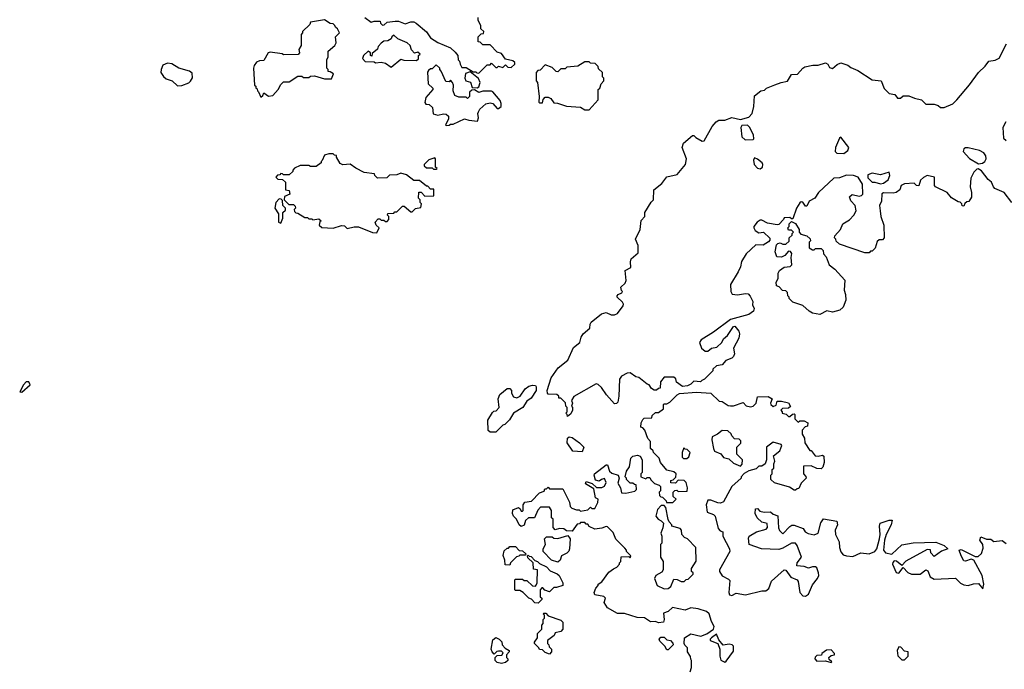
# Model space of a CAD drawing. Extents: x 1861455 to 2058065, y 200073 to 437907.
# Tile 540 of 574: x 2016580 to 2023540, y 359472 to 364069. Entities that reach past the tile are written whole.
import ezdxf

# ---------------------------------------------------------------- set-up
doc = ezdxf.new("R2010")
doc.units = 0

msp = doc.modelspace()

# ---------------------------------------------------------------- linework, layer by layer
at = {"layer": '0CON05XD'}
for points in [[(2019020, 364085), (2019065, 364050), (2019085, 364057.5), (2019127, 364057), (2019130, 364045), (2019145, 364030), (2019157, 364033), (2019178.3, 364051.7), (2019235, 364057.5), (2019257, 364057), (2019305, 364040), (2019345, 364052.5), (2019365, 364052.5), (2019383.6, 364043.6), (2019455, 363982.5), (2019485, 363940), (2019536.4, 363906.4), (2019625, 363870), (2019659.3, 363839.3), (2019677.5, 363815), (2019680, 363785), (2019690, 363775), (2019693, 363753), (2019705, 363730), (2019735, 363730), (2019785, 363700), (2019805, 363700), (2019811.7, 363691.7), (2019825, 363690)], [(2019825, 363690), (2019885, 363750), (2019905, 363750), (2019915, 363760), (2019945, 363730), (2019955, 363730), (2019965, 363740), (2019995, 363730), (2020015, 363750), (2020031.7, 363731.7), (2020055, 363730), (2020080, 363755), (2020080, 363765), (2020065, 363777.5), (2020015, 363790), (2019985, 363830), (2019955, 363840), (2019905, 363890), (2019855, 363890), (2019835, 363910), (2019821.7, 363911.7), (2019821.7, 363948.3), (2019841.7, 363968.3), (2019858.3, 363971.7), (2019860, 363985), (2019840, 364005), (2019840, 364025), (2019820, 364065), (2019820, 364085)], [(2018285, 363520), (2018298.3, 363531.7), (2018305, 363550), (2018338.3, 363528.3), (2018368.3, 363531.7), (2018406.4, 363573.6), (2018425, 363610), (2018445, 363630), (2018485, 363630), (2018545, 363670), (2018575, 363670), (2018585, 363660), (2018625, 363660), (2018635, 363670), (2018665, 363672.5), (2018735, 363650), (2018785, 363650), (2018797.5, 363685), (2018775, 363700), (2018761.7, 363701.7), (2018760, 363715), (2018750, 363725), (2018750, 363785), (2018760, 363805), (2018760, 363845), (2018807.5, 363885), (2018817.5, 363905), (2018813, 363947), (2018840, 363975), (2018827.5, 364005), (2018813.6, 364013.6), (2018805, 364030), (2018795, 364040), (2018775, 364042.5), (2018735, 364067.5), (2018635, 364050), (2018630, 364035), (2018580, 363985), (2018580, 363975), (2018570, 363965), (2018570, 363885), (2018553, 363857), (2018557.5, 363835), (2018548.3, 363821.7), (2018445, 363820), (2018435, 363827.5), (2018350.7, 363839.3), (2018337, 363833), (2018305, 363780), (2018275, 363777.5), (2018255, 363767.5), (2018237.5, 363745), (2018233.3, 363725), (2018240, 363605), (2018248.3, 363598.3), (2018250, 363585), (2018258.3, 363578.3), (2018260, 363565), (2018268.3, 363558.3), (2018285, 363520)], [(2019205, 363732.5), (2019275, 363790), (2019295, 363782.5), (2019385, 363780), (2019398.3, 363791.7), (2019400, 363815), (2019410, 363825), (2019395, 363840), (2019371.7, 363831.7), (2019350, 363855), (2019340, 363885), (2019320, 363905), (2019253, 363933), (2019225, 363960), (2019211.7, 363948.3), (2019207, 363933), (2019181.7, 363918.3), (2019153, 363917), (2019135, 363902.5), (2019115, 363880), (2019108.8, 363861.2), (2019071.7, 363828.3), (2019068.3, 363811.7), (2019060, 363815), (2019060, 363835), (2019043, 363847), (2019010, 363815), (2019002.5, 363795), (2019023, 363773), (2019085, 363770), (2019095, 363762.5), (2019135, 363767.5), (2019165, 363760), (2019205, 363732.5)], [(2022662.5, 362715), (2022667.5, 362675), (2022687.5, 362615), (2022690, 362525), (2022678.3, 362511.7), (2022655, 362510), (2022641.7, 362498.3), (2022627, 362453), (2022605, 362430), (2022595, 362430), (2022585, 362420), (2022555, 362420), (2022375, 362480), (2022351.7, 362501.7), (2022350, 362515), (2022340, 362525), (2022341.7, 362538.3), (2022382.5, 362585), (2022397.5, 362625), (2022445, 362653.3), (2022475.7, 362684.3), (2022493.3, 362715), (2022486.7, 362755), (2022455, 362787.5), (2022446.7, 362815), (2022465, 362832.5), (2022515, 362820), (2022530, 362825), (2022540, 362835), (2022537.5, 362905), (2022507.5, 362955), (2022475, 362966.7), (2022425, 362967.5), (2022375, 362950), (2022335, 362947.5), (2022227.5, 362845), (2022200, 362805), (2022160, 362785), (2022145, 362750), (2022135, 362750), (2022115, 362777.5), (2022105, 362780), (2022095, 362772.5), (2022070, 362735), (2022045, 362660), (2022035, 362660), (2022025, 362670), (2021985, 362667.5), (2021980, 362655), (2021945, 362620), (2021935, 362617.5), (2021865, 362630), (2021825, 362651.2), (2021815, 362651.2), (2021793.7, 362636.3), (2021770, 362605), (2021768.6, 362595), (2021777.8, 362577.8), (2021805, 362560.6), (2021837.5, 362565), (2021881.7, 362521.7), (2021881.7, 362508.3), (2021873, 362497), (2021835, 362472.5), (2021783.9, 362476.1), (2021715, 362412.5), (2021682.3, 362357.7), (2021675, 362320), (2021658.8, 362285), (2021604.1, 362195.9), (2021606.2, 362145), (2021615.8, 362125.8), (2021655, 362121.5), (2021711.7, 362131.7), (2021728.3, 362128.3), (2021743, 362113), (2021762.5, 362075), (2021760.7, 362050.7), (2021772.5, 362025), (2021767.5, 362005), (2021735, 361983.3), (2021605, 361946.7), (2021485, 361856.7), (2021397.7, 361802.3), (2021386.2, 361785), (2021400, 361745), (2021425, 361722), (2021445, 361723.8), (2021470, 361745), (2021507.7, 361752.3), (2021544, 361785), (2021555, 361810), (2021584, 361835), (2021625, 361896.7), (2021635, 361900), (2021664, 361864), (2021669.2, 361845), (2021664, 361815), (2021626.7, 361745), (2021632, 361705), (2021626, 361685), (2021615, 361674.2), (2021572.5, 361657.5), (2021545, 361627.5), (2021505, 361620), (2021480, 361595), (2021480, 361585), (2021420, 361525), (2021402.5, 361515), (2021393, 361507), (2021345, 361510), (2021325, 361490), (2021301.7, 361478.3), (2021265, 361472.5), (2021223.6, 361503.6), (2021217, 361527), (2021205, 361540), (2021135, 361540), (2021110, 361505), (2021108.3, 361461.7), (2021095, 361460), (2021081.7, 361448.3), (2021065, 361447.5), (2021045, 361460), (2021030, 361485), (2021015, 361490), (2020957, 361537), (2020935, 361542.5), (2020895, 361570), (2020875, 361568), (2020834.4, 361545.6), (2020820, 361525), (2020816.1, 361403.9), (2020807, 361363), (2020798.3, 361351.7), (2020785, 361350), (2020727.5, 361415), (2020692.5, 361465), (2020668.3, 361488.3), (2020655, 361492.5), (2020497, 361403), (2020480, 361375), (2020486.7, 361355), (2020480, 361335), (2020487.5, 361325), (2020487.5, 361305), (2020475, 361280), (2020451.7, 361261.7), (2020450, 361275), (2020440, 361285), (2020450, 361295), (2020450, 361325), (2020440, 361335), (2020438.3, 361358.3), (2020405, 361390), (2020391.7, 361391.7), (2020390, 361405), (2020377, 361417), (2020315, 361420), (2020310, 361425), (2020307.5, 361445), (2020337.5, 361535), (2020387.5, 361605), (2020455, 361660), (2020495, 361750), (2020540, 361785), (2020548.3, 361821.7), (2020562.5, 361845), (2020610, 361885), (2020612.5, 361915), (2020620.7, 361929.3), (2020693, 361987), (2020725, 361997.5), (2020760.9, 361980.9), (2020785, 361980.5), (2020805, 361990.6), (2020846, 362045), (2020848, 362055), (2020840.5, 362070.5), (2020802.5, 362105), (2020802.5, 362115), (2020810, 362125), (2020837.5, 362135), (2020840, 362145), (2020833, 362153), (2020830, 362175), (2020860, 362205), (2020867, 362223), (2020860, 362295), (2020900, 362315), (2020897.5, 362355), (2020903, 362377), (2020951.7, 362418.3), (2020951.7, 362471.7), (2020932.5, 362515), (2020967, 362583), (2020973, 362647), (2021000, 362675), (2021000, 362705), (2021043, 362777), (2021060, 362795), (2021062.5, 362865), (2021119.3, 362910.7), (2021153.9, 362956.1), (2021226.4, 362973.6), (2021287, 363043), (2021292.5, 363085), (2021262.5, 363165), (2021272.5, 363195), (2021335, 363250), (2021345, 363250), (2021360, 363235), (2021405, 363210), (2021418.3, 363211.7), (2021475, 363312.5), (2021503.6, 363346.4), (2021523, 363357), (2021565, 363357.5), (2021615, 363377.5), (2021675, 363363.3), (2021735, 363380), (2021757.5, 363405), (2021770, 363455), (2021775, 363530), (2021820, 363565), (2021845, 363570), (2021860, 363585), (2021917.5, 363607.5), (2021962.5, 363625), (2022006.9, 363633.1), (2022035, 363680), (2022077, 363683), (2022115, 363726.2), (2022130, 363735), (2022186.4, 363746.4), (2022225, 363746.7), (2022275, 363762.5), (2022293, 363753), (2022305, 363730), (2022325, 363723.3), (2022359.3, 363750.7), (2022385, 363762.5), (2022435, 363746.7), (2022455, 363730), (2022505, 363708.8), (2022605, 363642.5), (2022670, 363635), (2022690.7, 363580.7), (2022725, 363547.5), (2022765, 363540), (2022785, 363512.5), (2022807, 363513), (2022825, 363530), (2022865, 363530), (2022905, 363512.5), (2022955, 363502.5), (2022985, 363470), (2023045, 363470), (2023071.7, 363461.7), (2023088.3, 363448.3), (2023115, 363447.5), (2023175, 363472.5), (2023205, 363502.5), (2023295, 363607.5), (2023357.5, 363695), (2023405, 363740), (2023430, 363775), (2023475, 363782.5), (2023503, 363797), (2023555, 363897.5)], [(2017695, 363600), (2017725, 363602.5), (2017775, 363622.5), (2017786.4, 363633.6), (2017801.7, 363658.3), (2017799.3, 363689.3), (2017780, 363705), (2017705, 363726.7), (2017655, 363756), (2017625, 363760), (2017593, 363747), (2017580, 363715), (2017578.8, 363695), (2017595.8, 363665.8), (2017615, 363651.2), (2017657.5, 363635), (2017695, 363600)], [(2019595, 363320), (2019615, 363322.5), (2019625, 363330), (2019645, 363330), (2019725, 363367.5), (2019755, 363357.5), (2019815, 363350), (2019822.5, 363375), (2019817.5, 363405), (2019823, 363417), (2019833.6, 363436.4), (2019875, 363472.5), (2019905, 363481.2), (2019925, 363476.7), (2019955, 363440), (2019965, 363440), (2019982.5, 363455), (2019983.3, 363475), (2019975.8, 363495.8), (2019925, 363557.5), (2019915, 363562.5), (2019855, 363562.5), (2019825, 363552.5), (2019795, 363572.5), (2019775, 363570), (2019760, 363555), (2019760, 363525), (2019745, 363510), (2019735, 363520), (2019685, 363520), (2019655, 363532.5), (2019643.3, 363565), (2019646.7, 363605), (2019640, 363625), (2019625, 363640), (2019615, 363630), (2019591.7, 363631.7), (2019560, 363705), (2019550, 363715), (2019550, 363725), (2019525, 363750), (2019495, 363720), (2019485, 363720), (2019470.7, 363709.3), (2019463, 363697), (2019467.5, 363615), (2019500, 363585), (2019500, 363575), (2019451.7, 363518.3), (2019443.3, 363483.3), (2019451.7, 363471.7), (2019475, 363467.5), (2019498.3, 363448.3), (2019503, 363403), (2019535, 363392.5), (2019575, 363402.5), (2019595, 363400), (2019610, 363385), (2019610, 363365), (2019590, 363325), (2019595, 363320)], [(2020605, 363430), (2020668.3, 363501.7), (2020670, 363575), (2020680, 363585), (2020690, 363615), (2020710, 363635), (2020710, 363655), (2020700, 363665), (2020700, 363695), (2020671.7, 363721.7), (2020668.3, 363738.3), (2020648.3, 363758.3), (2020615, 363760), (2020605, 363770), (2020575, 363770), (2020525, 363740), (2020448.3, 363731.7), (2020435, 363720), (2020405, 363720), (2020385, 363700), (2020371.7, 363701.7), (2020345, 363730), (2020295, 363750), (2020258.3, 363711.7), (2020241.7, 363708.3), (2020230, 363695), (2020230, 363635), (2020240, 363625), (2020252.5, 363525), (2020250, 363485), (2020255, 363480), (2020275, 363480), (2020280, 363505), (2020295, 363520), (2020315, 363520), (2020335, 363510), (2020355, 363480), (2020381.7, 363478.3), (2020445, 363457.5), (2020545, 363450), (2020575, 363430), (2020605, 363430)], [(2019814.2, 363585.8), (2019825, 363593.3), (2019834.2, 363624.2), (2019823.3, 363653.3), (2019765, 363700), (2019731.7, 363688.3), (2019726.7, 363655), (2019733.3, 363635), (2019765.8, 363625.8), (2019778.3, 363588.3), (2019814.2, 363585.8)], [(2021708.3, 363218.3), (2021765, 363220), (2021770, 363225), (2021767.5, 363255), (2021739.3, 363309.3), (2021725, 363322.5), (2021685, 363320), (2021677.5, 363305), (2021685, 363240), (2021708.3, 363218.3)], [(2023550, 363345), (2023530, 363305), (2023535, 363230), (2023553, 363213)], [(2022405, 363121.2), (2022435, 363142.5), (2022440, 363165), (2022385, 363237.5), (2022375, 363230), (2022346.7, 363165), (2022343.3, 363135), (2022355, 363123.3), (2022405, 363121.2)], [(2019105, 362560), (2019120, 362595), (2019100, 362615), (2019092.5, 362635), (2019115, 362660), (2019125, 362660), (2019135, 362650), (2019155, 362650), (2019165, 362640), (2019178.3, 362641.7), (2019190, 362655), (2019190, 362675), (2019180, 362685), (2019181.7, 362698.3), (2019225, 362700), (2019231.7, 362708.3), (2019245, 362710), (2019285, 362750), (2019298.3, 362748.3), (2019345, 362710), (2019355, 362710), (2019378.3, 362731.7), (2019415, 362740), (2019420, 362765), (2019410, 362775), (2019410, 362795), (2019400, 362805), (2019401.7, 362848.3), (2019418.3, 362848.3), (2019445, 362820), (2019508.3, 362821.7), (2019508.3, 362868.3), (2019485, 362870), (2019465, 362890), (2019455, 362890), (2019405, 362930), (2019365, 362930), (2019315, 362970), (2019275, 362982.5), (2019245, 362970), (2019195, 362967.5), (2019175, 362950), (2019108.3, 362948.3), (2019090, 362965), (2019088.3, 362978.3), (2019015, 362987.5), (2018955, 363017.5), (2018915, 363047.5), (2018865, 363042.5), (2018845, 363050), (2018820, 363095), (2018818.3, 363108.3), (2018805, 363110), (2018795, 363120), (2018765, 363120), (2018735, 363110), (2018718.3, 363071.7), (2018710, 363065), (2018710, 363055), (2018675, 363030), (2018635, 363030), (2018625, 363037.5), (2018563, 363037), (2018521.7, 363018.3), (2018510, 363005), (2018510, 362995), (2018485, 362970), (2018445, 362970), (2018438.3, 362978.3), (2018425, 362980), (2018418.3, 362971.7), (2018401.7, 362968.3), (2018390, 362955), (2018405, 362940), (2018438.3, 362938.3), (2018458.3, 362918.3), (2018460, 362865), (2018485, 362860), (2018490, 362835), (2018451.7, 362818.3), (2018450, 362795), (2018481.7, 362761.7), (2018515, 362760), (2018528.3, 362748.3), (2018530, 362735), (2018520, 362725), (2018521.7, 362711.7), (2018531.7, 362701.7), (2018545, 362700), (2018595, 362670), (2018615, 362670), (2018625, 362660), (2018645, 362660), (2018652.5, 362652.5), (2018695, 362660), (2018710, 362645), (2018702.5, 362637.5), (2018697.5, 362615), (2018715, 362597.5), (2018795, 362592.5), (2018855, 362612.5), (2018875, 362610), (2018895, 362590), (2018945, 362602.5), (2018975, 362602.5), (2019075, 362562.5), (2019105, 362560)], [(2023358.3, 363048.3), (2023385, 363052.5), (2023402.5, 363065), (2023412.5, 363085), (2023410, 363105), (2023395.8, 363125.8), (2023365, 363142.5), (2023285, 363161.4), (2023265, 363161.4), (2023254, 363155), (2023250, 363135), (2023295, 363086.2), (2023358.3, 363048.3)], [(2019525, 363010), (2019530, 363015), (2019520, 363025), (2019520, 363085), (2019515, 363090), (2019473, 363077), (2019440, 363045), (2019440, 363035), (2019455, 363020), (2019495, 363020), (2019505, 363010), (2019525, 363010)], [(2021815, 363013.3), (2021830, 363025), (2021832.5, 363045), (2021827.5, 363055), (2021795, 363082.5), (2021775, 363090), (2021767.5, 363075), (2021771.2, 363045), (2021795, 363018.8), (2021815, 363013.3)], [(2022665, 362907.5), (2022685, 362912.5), (2022720, 362935), (2022730, 362965), (2022725, 362990), (2022665, 362970), (2022605, 362982.5), (2022575, 362970), (2022575, 362950), (2022605, 362920), (2022625, 362920), (2022665, 362907.5)], [(2023594.1, 362774.1), (2023540, 362845), (2023472.5, 362875), (2023462.5, 362885), (2023449.3, 362919.3), (2023427, 362937), (2023379.3, 362999.3), (2023355, 363012.5), (2023345, 363010), (2023325, 362990), (2023303.6, 362946.4), (2023297.5, 362885), (2023307.5, 362845), (2023307.5, 362812.5), (2023288.3, 362781.7), (2023275, 362780), (2023261.7, 362768.3), (2023255, 362750), (2023241.7, 362751.7), (2023240, 362765), (2023228.3, 362778.3), (2023215, 362780), (2023167, 362807), (2023136.1, 362846.1), (2023052.5, 362885), (2023046.4, 362896.4), (2023047.5, 362955), (2022995, 362966.2), (2022967.7, 362952.3), (2022947.7, 362932.3), (2022935, 362893.3), (2022920, 362895), (2022901.7, 362911.7), (2022833.6, 362906.4), (2022810, 362895), (2022802.5, 362865), (2022775, 362846.7), (2022755, 362840), (2022687, 362843), (2022673.6, 362836.4), (2022672.5, 362785), (2022657.5, 362755), (2022662.5, 362715)], [(2018425, 362630), (2018440, 362665), (2018440, 362705), (2018458.3, 362721.7), (2018460, 362735), (2018440, 362755), (2018438.3, 362788.3), (2018428.3, 362798.3), (2018415, 362800), (2018390, 362775), (2018382.5, 362735), (2018410, 362695), (2018410, 362635), (2018425, 362630)], [(2022235, 361982.5), (2022185, 361992.5), (2022160, 362005), (2022117, 362047), (2022045, 362070), (2022020, 362095), (2022020, 362105), (2022010, 362115), (2022008.3, 362138.3), (2021995, 362150), (2021971.7, 362151.7), (2021948.3, 362178.3), (2021930, 362185), (2021928.3, 362211.7), (2021941.7, 362238.3), (2021942.5, 362275), (2021950, 362295), (2021985, 362317.5), (2022027, 362323), (2022037.5, 362335), (2022032.5, 362385), (2022037.5, 362415), (2022028.3, 362428.3), (2022015, 362430), (2021989.3, 362400.7), (2021965, 362387.5), (2021931.7, 362391.7), (2021920, 362425), (2021930, 362475), (2021940, 362485), (2021955, 362490), (2021975, 362480), (2021995, 362480), (2022018.3, 362501.7), (2022020, 362525), (2022040, 362545), (2022040, 362555), (2022050, 362565), (2022035, 362580), (2022015, 362580), (2022010, 362595), (2022020, 362605), (2022020, 362625), (2022035, 362640), (2022065, 362627.5), (2022090, 362585), (2022090, 362565), (2022101.7, 362551.7), (2022145, 362540), (2022168.3, 362518.3), (2022170, 362505), (2022160, 362495), (2022160, 362455), (2022185, 362440), (2022195, 362440), (2022205, 362450), (2022245, 362450), (2022260, 362435), (2022261.7, 362411.7), (2022281.7, 362391.7), (2022302.5, 362335), (2022343, 362303), (2022412.5, 362225), (2022407.5, 362155), (2022417.5, 362125), (2022420, 362085), (2022400, 362035), (2022377, 362013), (2022325, 362000), (2022285, 362007.5), (2022235, 361982.5)], [(2016595, 361434.2), (2016653.8, 361485), (2016645, 361506), (2016626.7, 361505), (2016608, 361485), (2016580, 361435), (2016595, 361434.2)], [(2019945, 361150), (2019905, 361150), (2019891.7, 361161.7), (2019890, 361235), (2019921.7, 361288.3), (2019931.7, 361298.3), (2019948.3, 361301.7), (2019970, 361325), (2019962.5, 361385), (2019973.6, 361416.4), (2020025, 361460), (2020045, 361460), (2020057.5, 361445), (2020057.5, 361425), (2020070.7, 361400.7), (2020095, 361393.3), (2020117.5, 361405), (2020153.6, 361456.4), (2020180, 361475), (2020205, 361482.5), (2020225, 361480), (2020231.7, 361471.7), (2020230, 361445), (2020195, 361390), (2020165, 361370), (2020136.4, 361323.6), (2020070, 361285), (2020043, 361237), (2020010, 361205), (2019995, 361200), (2019945, 361150)], [(2021320, 359455), (2021330, 359485), (2021330, 359535), (2021323, 359543), (2021321.7, 359561.7), (2021300, 359595), (2021300, 359625), (2021281.7, 359641.7), (2021277.5, 359655), (2021280, 359695), (2021325, 359722.5), (2021395, 359707.5), (2021436.1, 359723.9), (2021483.9, 359756.1), (2021489.2, 359775), (2021469.8, 359809.8), (2021453.1, 359865), (2021435, 359882.2), (2021375, 359899.2), (2021325, 359906.7), (2021285, 359890), (2021195, 359910), (2021165, 359880), (2021131.7, 359868.3), (2021136.2, 359823.8), (2021130, 359805), (2021095, 359800), (2021075, 359810), (2021038.3, 359808.3), (2020996.4, 359836.4), (2020945, 359837.5), (2020855, 359866.7), (2020805, 359867.5), (2020735, 359907.5), (2020712.5, 359945), (2020720, 359975), (2020708.3, 359988.3), (2020645, 360000), (2020640, 360015), (2020653, 360047), (2020670, 360065), (2020670, 360075), (2020695, 360090), (2020745, 360160), (2020777, 360183), (2020800, 360195), (2020820, 360215), (2020820, 360225), (2020830, 360235), (2020831.7, 360268.3), (2020885, 360270), (2020895, 360260), (2020900, 360275), (2020870, 360305), (2020870, 360315), (2020858.3, 360328.3), (2020793.6, 360393.6), (2020775, 360440), (2020735, 360480), (2020725, 360482.5), (2020695, 360470), (2020645, 360462.5), (2020605, 360482.5), (2020595, 360500), (2020585, 360500), (2020575, 360510), (2020545, 360510), (2020538.3, 360501.7), (2020521.7, 360498.3), (2020485, 360450), (2020445, 360452.5), (2020426.7, 360466.7), (2020395, 360467.5), (2020365, 360460), (2020350, 360475), (2020350, 360535), (2020340, 360545), (2020340, 360595), (2020325, 360620), (2020261.7, 360618.3), (2020241.7, 360598.3), (2020220, 360545), (2020176.4, 360543.6), (2020156.2, 360523.8), (2020145, 360492.5), (2020125, 360482.5), (2020110, 360495), (2020092.5, 360535), (2020070, 360555), (2020062.5, 360575), (2020065, 360600), (2020105, 360617.5), (2020118.3, 360608.3), (2020125, 360590), (2020135, 360590), (2020140, 360595), (2020140, 360635), (2020150, 360655), (2020198.3, 360661.7), (2020255, 360720), (2020288.3, 360731.7), (2020291.7, 360748.3), (2020305, 360750), (2020315, 360760), (2020325, 360750), (2020418.3, 360748.3), (2020467.5, 360655), (2020470, 360625), (2020483, 360613), (2020515, 360600), (2020535, 360600), (2020545, 360590), (2020595, 360600), (2020615, 360620), (2020625, 360610), (2020645, 360610), (2020667, 360653), (2020670, 360675), (2020650, 360685), (2020638.3, 360748.3), (2020580, 360785), (2020585, 360800), (2020627, 360787), (2020658.3, 360758.3), (2020695, 360757.5), (2020715, 360767.5), (2020726.7, 360795), (2020715, 360822.5), (2020693.3, 360815), (2020675, 360802.5), (2020650.7, 360810.7), (2020640, 360845), (2020642.5, 360855), (2020725, 360920), (2020735, 360920), (2020750, 360875), (2020765, 360860), (2020810, 360845), (2020817.5, 360825), (2020808.3, 360788.3), (2020827.5, 360755), (2020835, 360720), (2020865, 360717.5), (2020928.3, 360731.7), (2020940, 360745), (2020938.3, 360778.3), (2020925, 360780), (2020915, 360790), (2020895, 360790), (2020870, 360815), (2020870, 360825), (2020860, 360835), (2020870, 360875), (2020890, 360905), (2020900, 360965), (2020915, 360980), (2020947, 360987), (2020965, 360980), (2020980, 360955), (2020980, 360865), (2020970, 360855), (2020970, 360835), (2021005, 360820), (2021015, 360830), (2021035, 360830), (2021041.7, 360811.7), (2021067, 360787), (2021100, 360775), (2021110, 360765), (2021110, 360735), (2021100, 360725), (2021101.7, 360701.7), (2021111.7, 360691.7), (2021125, 360690), (2021150, 360665), (2021151.7, 360651.7), (2021197, 360653), (2021220, 360675), (2021200, 360695), (2021200, 360725), (2021211.7, 360738.3), (2021225, 360740), (2021235, 360730), (2021298.3, 360731.7), (2021300, 360755), (2021290, 360795), (2021277, 360807), (2021235, 360810), (2021215, 360790), (2021181.7, 360791.7), (2021181.7, 360808.3), (2021198.3, 360811.7), (2021218.3, 360831.7), (2021220, 360855), (2021205, 360870), (2021155, 360880), (2021110, 360935), (2021100, 360965), (2021060, 361005), (2021057, 361017), (2021040, 361035), (2021040, 361085), (2021020, 361105), (2021000, 361165), (2020985, 361180), (2020970, 361185), (2020972.5, 361215), (2020985, 361240), (2020995, 361250), (2021048.3, 361251.7), (2021051.7, 361268.3), (2021075, 361290), (2021095, 361290), (2021130, 361315), (2021130, 361345), (2021135, 361350), (2021155, 361350), (2021175, 361362.5), (2021227.5, 361415), (2021245, 361423.3), (2021365, 361433.3), (2021466.1, 361426.1), (2021525, 361370), (2021545, 361367.5), (2021588.3, 361338.3), (2021605, 361337.5), (2021625, 361336.7), (2021695, 361360), (2021716.2, 361336.2), (2021745, 361330), (2021765, 361334), (2021785.7, 361354.3), (2021795, 361400), (2021871.7, 361401.7), (2021900, 361385), (2021887.5, 361355), (2021890, 361345), (2021905, 361332.5), (2021928.3, 361341.7), (2021935, 361370), (2021965, 361370), (2022015, 361357.5), (2022028.3, 361331.7), (2022015, 361320), (2021971.7, 361318.3), (2021960, 361305), (2021970, 361295), (2021970, 361285), (2021998.3, 361278.3), (2022015, 361260), (2022025, 361260), (2022041.7, 361278.3), (2022055, 361280), (2022060, 361275), (2022060, 361245), (2022081.7, 361221.7), (2022095, 361230), (2022125, 361230), (2022150, 361215), (2022148.3, 361191.7), (2022131.7, 361188.3), (2022110, 361165), (2022110, 361135), (2022127, 361107), (2022130, 361075), (2022165, 361020), (2022175, 361020), (2022202.1, 360982.1), (2022225, 360979.2), (2022255, 360987.5), (2022265, 360980), (2022267.5, 360935), (2022257, 360903), (2022245, 360890), (2022215, 360892.5), (2022175, 360912.5), (2022121.7, 360908.3), (2022120, 360855), (2022137, 360837), (2022140, 360825), (2022105, 360790), (2022088.3, 360751.7), (2022075, 360750), (2022065, 360740), (2022055, 360740), (2022021.7, 360761.7), (2021915, 360792.5), (2021890, 360815), (2021890, 360845), (2021900, 360855), (2021900, 360885), (2021910, 360895), (2021910, 360925), (2021917.5, 360945), (2021908.3, 360981.7), (2021953, 361017), (2021967.5, 361055), (2021961.7, 361061.7), (2021905, 361080), (2021860, 361045), (2021860, 360955), (2021850, 360925), (2021825, 360910), (2021805, 360910), (2021785, 360890), (2021735, 360876.7), (2021701.7, 360858.3), (2021680, 360835), (2021680, 360825), (2021614.4, 360765.6), (2021599.7, 360740.3)], [(2021675, 360910), (2021687, 360923), (2021690, 360955), (2021650, 360995), (2021650, 361045), (2021678.3, 361071.7), (2021678.3, 361088.3), (2021665, 361100), (2021631.7, 361101.7), (2021613, 361123), (2021608.3, 361138.3), (2021585, 361160), (2021545, 361162.5), (2021512.5, 361135), (2021475, 361116.2), (2021472.5, 361095), (2021483.3, 361035), (2021492.5, 361015), (2021536.1, 360996.1), (2021555, 360970), (2021591.7, 360961.7), (2021625, 360930), (2021675, 360910)], [(2020555, 361010), (2020490, 361015), (2020450, 361075), (2020451.7, 361108.3), (2020465, 361117.5), (2020485, 361112.5), (2020537.5, 361075), (2020567.5, 361045), (2020555, 361010)], [(2021295, 360962.5), (2021310, 360975), (2021320, 361005), (2021298.3, 361028.3), (2021285, 361030), (2021275, 361040), (2021263.6, 361006.4), (2021263, 360973), (2021273, 360963), (2021295, 360962.5)], [(2021599.7, 360740.3), (2021554.1, 360655.9), (2021535, 360648), (2021515, 360648.8), (2021465, 360670), (2021445, 360670), (2021432.5, 360635), (2021440, 360585), (2021485, 360567.5), (2021496.1, 360556.1), (2021518.3, 360468.3), (2021531.7, 360451.7), (2021550, 360445), (2021550, 360415), (2021596.7, 360325), (2021598.8, 360305), (2021526.7, 360175), (2021526.7, 360165), (2021545, 360134), (2021590.8, 360110.8), (2021599.5, 360099.5), (2021592, 360015), (2021598.3, 359998.3), (2021615, 359994), (2021645, 360011.2), (2021711.7, 359998.3), (2021825, 360026.7), (2021855, 360027.5), (2021875.7, 360044.3), (2021893.8, 360096.2), (2021985, 360176.2), (2021995, 360173.3), (2022030.8, 360125), (2022076, 360105), (2022083, 360093), (2022094.6, 360014.6), (2022115, 359992.5), (2022135, 359989.2), (2022155, 360003.8), (2022185, 360070), (2022220, 360115), (2022228.8, 360135), (2022227.5, 360155), (2022215, 360190), (2022205, 360197.5), (2022185, 360197.5), (2022155, 360186.7), (2022125, 360200), (2022072.5, 360205), (2022076.7, 360225), (2022105.8, 360265), (2022076.9, 360346.9), (2022063.9, 360363.9), (2022036.1, 360363.9), (2021975, 360328.8), (2021945, 360320.8), (2021823.6, 360323.6), (2021736, 360355), (2021730.8, 360399.2), (2021736.7, 360415), (2021787.5, 360445), (2021856.2, 360463.8), (2021866.7, 360475), (2021863, 360503), (2021825, 360512.5), (2021792.5, 360545), (2021780, 360575), (2021781.7, 360608.3), (2021795, 360610), (2021811.7, 360591.7), (2021843.6, 360583.6), (2021887, 360587), (2021905, 360570), (2021938.3, 360558.3), (2021943, 360473), (2021950, 360455), (2021975, 360430), (2022025, 360482.5), (2022038.3, 360491.7), (2022055, 360492.5), (2022118.3, 360468.3), (2022132.5, 360445), (2022152.5, 360432.5), (2022195, 360422.9), (2022224.2, 360435.8), (2022242.3, 360507.7), (2022263, 360537), (2022355, 360520), (2022360, 360495), (2022343.6, 360456.4), (2022347.5, 360425), (2022372.5, 360375), (2022373.9, 360333.9), (2022383.9, 360303.9), (2022401.7, 360281.7), (2022423.8, 360273.8), (2022469.3, 360270.7), (2022525, 360296.7), (2022585, 360288.8), (2022624.3, 360305.7), (2022638.8, 360325), (2022656.7, 360395), (2022662.5, 360425), (2022656.7, 360485), (2022663.3, 360505), (2022725, 360526.7), (2022747.5, 360527.5), (2022740, 360495), (2022704, 360426), (2022693.9, 360386.1), (2022686, 360315), (2022700, 360295), (2022745, 360287.5), (2022815, 360352.5), (2022895, 360367.5), (2023055, 360372.5), (2023115, 360347.5), (2023140, 360325), (2023095, 360307.5), (2023045, 360270), (2023020, 360295), (2023018.3, 360318.3), (2022995, 360320), (2022843.9, 360236.1), (2022815, 360207.5), (2022777.5, 360237.5), (2022761.5, 360238.5), (2022752.1, 360227.9), (2022750.8, 360215), (2022775, 360157.5), (2022795, 360152.5), (2022825, 360192.5), (2022857, 360157), (2022885, 360145.8), (2022945, 360145.7), (2022986.1, 360176.1), (2022998.5, 360168.5), (2023015, 360125.7), (2023045, 360110), (2023195, 360116.2), (2023231.2, 360081.2), (2023255, 360068.8), (2023285, 360066.2), (2023322, 360078), (2023358.3, 360078.3), (2023388.3, 360041.7), (2023396.4, 360073.6), (2023383.3, 360135), (2023324.2, 360244.2), (2023305, 360250.8), (2023265, 360238), (2023255, 360240), (2023234.1, 360274.1), (2023220, 360315), (2023235, 360320), (2023335, 360270), (2023355, 360270), (2023378.3, 360291.7), (2023391.7, 360328.3), (2023387.5, 360355), (2023367.5, 360385), (2023375, 360410), (2023413.6, 360393.6), (2023445, 360393.3), (2023465, 360377.5), (2023525, 360382.5), (2023553, 360363)], [(2021135, 360041.4), (2021165, 360043.1), (2021182.1, 360057.9), (2021205, 360110), (2021227, 360107), (2021255, 360092.5), (2021277, 360093), (2021291.7, 360108.3), (2021305, 360110), (2021340, 360145), (2021340, 360155), (2021330, 360165), (2021330, 360185), (2021361.7, 360238.3), (2021360, 360335), (2021300, 360395), (2021280, 360405), (2021260, 360425), (2021257, 360457), (2021248.3, 360468.3), (2021190, 360485), (2021190, 360495), (2021170, 360515), (2021163, 360533), (2021147, 360617), (2021135, 360630), (2021115, 360630), (2021088.3, 360601.7), (2021077.5, 360555), (2021092.5, 360535), (2021115, 360522.5), (2021130, 360505), (2021127, 360473), (2021112.5, 360435), (2021120, 360415), (2021120, 360365), (2021110, 360355), (2021110, 360265), (2021127.5, 360235), (2021127.5, 360175), (2021120, 360160), (2021077.5, 360135), (2021067.5, 360115), (2021086.7, 360065), (2021135, 360041.4)], [(2020385, 360230), (2020340, 360245), (2020280, 360305), (2020280, 360325), (2020297.5, 360355), (2020290, 360395), (2020305, 360410), (2020345, 360410), (2020355, 360400), (2020385, 360397.5), (2020455, 360420), (2020470, 360395), (2020467.5, 360325), (2020461.7, 360308.3), (2020447, 360293), (2020410, 360275), (2020400, 360245), (2020385, 360230)], [(2020045, 360210), (2020011.7, 360211.7), (2020010, 360245), (2019998.3, 360278.3), (2020005, 360310), (2020025, 360330), (2020035, 360330), (2020045, 360340), (2020085, 360340), (2020111.7, 360311.7), (2020135, 360310), (2020158.3, 360288.3), (2020155, 360280), (2020115, 360280), (2020108.3, 360271.7), (2020091.7, 360268.3), (2020050, 360225), (2020045, 360210)], [(2020245, 359940), (2020221.7, 359941.7), (2020198.3, 359968.3), (2020180, 359975), (2020140, 360015), (2020115, 360030), (2020085, 360030), (2020080, 360035), (2020080, 360105), (2020085, 360110), (2020135, 360110), (2020145, 360100), (2020165, 360100), (2020205, 360062.5), (2020225, 360060), (2020231.7, 360068.3), (2020237.5, 360085), (2020240, 360175), (2020211.7, 360181.7), (2020210, 360225), (2020171.7, 360261.7), (2020170, 360275), (2020175, 360280), (2020181.7, 360271.7), (2020195, 360270), (2020221.7, 360241.7), (2020240, 360235), (2020255, 360220), (2020305, 360197.5), (2020329.3, 360169.3), (2020378.3, 360148.3), (2020392.5, 360135), (2020420, 360085), (2020420, 360065), (2020375, 360050), (2020355, 360050), (2020325, 360020), (2020291.7, 360031.7), (2020278.3, 360048.3), (2020271.7, 360048.3), (2020260, 360035), (2020260, 359985), (2020270, 359975), (2020270, 359965), (2020245, 359940)], [(2020325, 359580), (2020295, 359590), (2020275, 359610), (2020255, 359612.5), (2020250, 359625), (2020220, 359655), (2020220, 359665), (2020240, 359695), (2020240, 359725), (2020270, 359755), (2020270, 359785), (2020280, 359795), (2020280, 359825), (2020290, 359835), (2020290, 359855), (2020280, 359865), (2020285, 359870), (2020298.3, 359868.3), (2020315, 359850), (2020405, 359820), (2020420, 359805), (2020420, 359755), (2020405, 359740), (2020365, 359730), (2020358.3, 359711.7), (2020310, 359675), (2020310, 359655), (2020320, 359645), (2020321.7, 359631.7), (2020340, 359615), (2020340, 359595), (2020325, 359580)], [(2019985, 359512.5), (2019955, 359520), (2019940, 359535), (2019940, 359555), (2019955, 359570), (2019987, 359573), (2019998.3, 359588.3), (2019985, 359600), (2019965, 359600), (2019953, 359597), (2019935, 359580), (2019920, 359595), (2019912.5, 359615), (2019925, 359680), (2019945, 359697.5), (2019970, 359685), (2019987, 359667), (2019990, 359645), (2020011.7, 359621.7), (2020040, 359605), (2020040, 359595), (2020020, 359575), (2020020, 359555), (2020030, 359545), (2020030, 359535), (2020015, 359520), (2019985, 359512.5)], [(2021165, 359610), (2021155, 359610), (2021140, 359635), (2021105, 359670), (2021100, 359685), (2021111.7, 359698.3), (2021135, 359700), (2021155, 359680), (2021180, 359675), (2021197, 359657), (2021200, 359645), (2021165, 359610)], [(2021565, 359523.3), (2021575, 359529.4), (2021625, 359601.2), (2021625.6, 359635.6), (2021615.7, 359645.7), (2021595, 359650.8), (2021552, 359642), (2021521.7, 359681.7), (2021505, 359720), (2021470, 359695), (2021460, 359685), (2021460, 359675), (2021514.1, 359654.1), (2021528.8, 359615), (2021529.2, 359565), (2021537, 359537), (2021565, 359523.3)], [(2022835, 359540), (2022860, 359565), (2022860, 359595), (2022835, 359600), (2022808.3, 359628.3), (2022795, 359630), (2022782.5, 359605), (2022788.3, 359568.3), (2022815, 359540), (2022835, 359540)], [(2022315, 359520), (2022320, 359525), (2022301.7, 359541.7), (2022300, 359555), (2022315, 359570), (2022340, 359575), (2022340, 359585), (2022315, 359610), (2022283, 359607), (2022250, 359585), (2022248.3, 359571.7), (2022215, 359570), (2022203, 359557), (2022200, 359545), (2022215, 359530), (2022275, 359532.5), (2022315, 359520)]]:
    msp.add_lwpolyline(points, dxfattribs=at)

doc.saveas('drawing.dxf')
